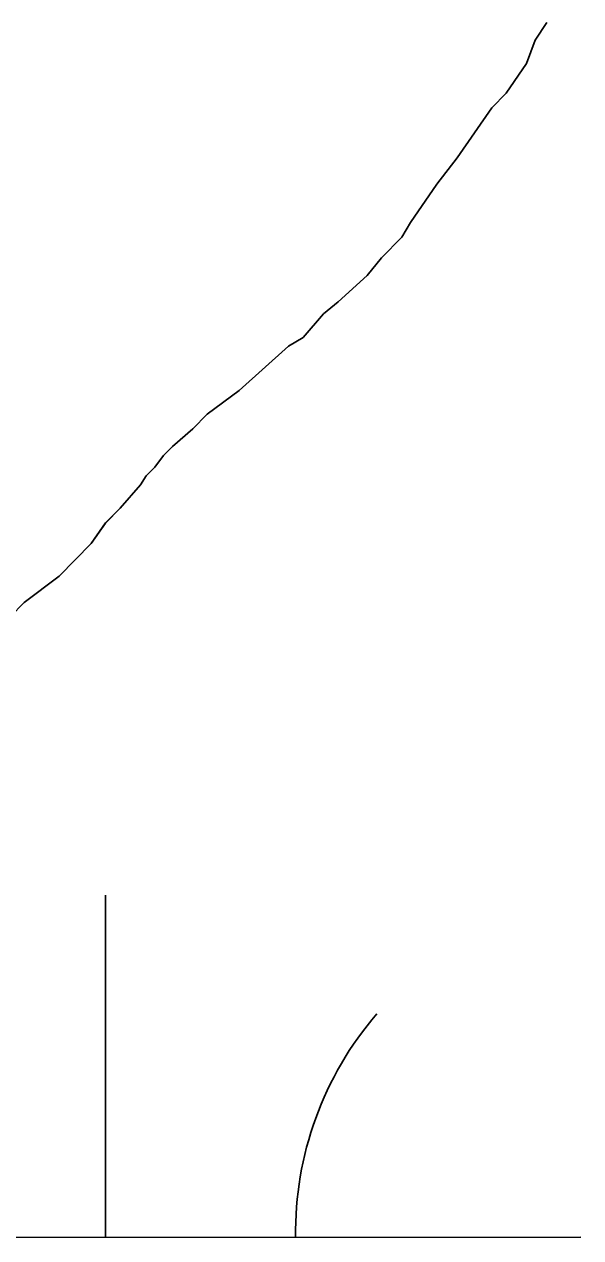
# Model space of a CAD drawing. Extents: x 3279314 to 3317160, y 734079 to 759431.
# Drawn here: x 3314546.1 to 3314604.7, y 741844.5 to 741972.1 of the extents above; entities that cross this region are included whole.
import ezdxf

# ---------------------------------------------------------------- set-up
doc = ezdxf.new("R2010")
doc.units = 0
for name, color, linetype in [('V-SITE-VEGE', 7, 'Continuous'), ('V-TOPO-SHOR', 7, 'Continuous'), ('V-WETL-SWMP', 7, 'Continuous')]:
    doc.layers.add(name, color=color, linetype=linetype)

msp = doc.modelspace()

# ---------------------------------------------------------------- linework, layer by layer
at = {"layer": 'V-SITE-VEGE'}
for p, q in [((3314601.1, 741972.27), (3314599.88, 741970.42)), ((3314599.88, 741970.42), (3314598.97, 741967.95)), ((3314598.97, 741967.95), (3314596.84, 741964.86)), ((3314596.84, 741964.86), (3314595.31, 741963.31)), ((3314595.31, 741963.31), (3314591.66, 741958.05)), ((3314591.66, 741958.05), (3314589.52, 741955.27)), ((3314589.52, 741955.27), (3314586.78, 741951.25)), ((3314586.78, 741951.25), (3314585.87, 741949.71)), ((3314585.87, 741949.71), (3314583.73, 741947.54)), ((3314583.73, 741947.54), (3314582.2, 741945.68)), ((3314582.2, 741945.68), (3314579.14, 741942.89)), ((3314579.14, 741942.89), (3314577.61, 741941.65)), ((3314577.61, 741941.65), (3314575.48, 741939.17)), ((3314575.48, 741939.17), (3314573.94, 741938.24)), ((3314573.94, 741938.24), (3314568.74, 741933.59)), ((3314568.74, 741933.59), (3314565.38, 741931.1)), ((3314565.38, 741931.1), (3314563.85, 741929.55)), ((3314563.85, 741929.55), (3314561.71, 741927.69)), ((3314561.71, 741927.69), (3314560.79, 741926.76)), ((3314559.87, 741925.53), (3314558.96, 741924.6)), ((3314560.79, 741926.76), (3314559.87, 741925.53)), ((3314558.96, 741924.6), (3314558.35, 741923.67)), ((3314558.35, 741923.67), (3314556.21, 741921.19)), ((3314556.21, 741921.19), (3314554.68, 741919.65)), ((3314554.68, 741919.65), (3314553.16, 741917.48)), ((3314553.16, 741917.48), (3314549.8, 741914.07)), ((3314549.8, 741914.07), (3314546.12, 741911.28)), ((3314546.12, 741911.28), (3314541.54, 741906.63))]:
    msp.add_line(p, q, dxfattribs=at)
at = {"layer": 'V-TOPO-SHOR'}
for p, q in [((3314601.1, 741972.27), (3314599.88, 741970.42)), ((3314599.88, 741970.42), (3314598.97, 741967.95)), ((3314598.97, 741967.95), (3314596.84, 741964.86)), ((3314596.84, 741964.86), (3314595.31, 741963.31)), ((3314595.31, 741963.31), (3314591.66, 741958.05)), ((3314591.66, 741958.05), (3314589.52, 741955.27)), ((3314589.52, 741955.27), (3314586.78, 741951.25)), ((3314586.78, 741951.25), (3314585.87, 741949.71)), ((3314585.87, 741949.71), (3314583.73, 741947.54)), ((3314583.73, 741947.54), (3314582.2, 741945.68)), ((3314582.2, 741945.68), (3314579.14, 741942.89)), ((3314579.14, 741942.89), (3314577.61, 741941.65)), ((3314577.61, 741941.65), (3314575.48, 741939.17)), ((3314575.48, 741939.17), (3314573.94, 741938.24)), ((3314573.94, 741938.24), (3314568.74, 741933.59)), ((3314568.74, 741933.59), (3314565.38, 741931.1)), ((3314565.38, 741931.1), (3314563.85, 741929.55)), ((3314563.85, 741929.55), (3314561.71, 741927.69)), ((3314561.71, 741927.69), (3314560.79, 741926.76)), ((3314559.87, 741925.53), (3314558.96, 741924.6)), ((3314560.79, 741926.76), (3314559.87, 741925.53)), ((3314558.96, 741924.6), (3314558.35, 741923.67)), ((3314558.35, 741923.67), (3314556.21, 741921.19)), ((3314556.21, 741921.19), (3314554.68, 741919.65)), ((3314554.68, 741919.65), (3314553.16, 741917.48)), ((3314553.16, 741917.48), (3314549.8, 741914.07)), ((3314549.8, 741914.07), (3314546.12, 741911.28)), ((3314546.12, 741911.28), (3314541.54, 741906.63))]:
    msp.add_line(p, q, dxfattribs=at)
at = {"layer": 'V-WETL-SWMP'}
for p, q in [((3314601.1, 741972.27), (3314599.88, 741970.42)), ((3314601.1, 741972.27), (3314599.88, 741970.42)), ((3314599.88, 741970.42), (3314598.97, 741967.95)), ((3314599.88, 741970.42), (3314598.97, 741967.95)), ((3314598.97, 741967.95), (3314596.84, 741964.86)), ((3314598.97, 741967.95), (3314596.84, 741964.86)), ((3314596.84, 741964.86), (3314595.31, 741963.31)), ((3314596.84, 741964.86), (3314595.31, 741963.31)), ((3314595.31, 741963.31), (3314591.66, 741958.05)), ((3314595.31, 741963.31), (3314591.66, 741958.05)), ((3314591.66, 741958.05), (3314589.52, 741955.27)), ((3314591.66, 741958.05), (3314589.52, 741955.27)), ((3314589.52, 741955.27), (3314586.78, 741951.25)), ((3314589.52, 741955.27), (3314586.78, 741951.25)), ((3314586.78, 741951.25), (3314585.87, 741949.7)), ((3314586.78, 741951.25), (3314585.87, 741949.7)), ((3314585.87, 741949.7), (3314583.73, 741947.54)), ((3314585.87, 741949.7), (3314583.73, 741947.54)), ((3314583.73, 741947.54), (3314582.2, 741945.68)), ((3314583.73, 741947.54), (3314582.2, 741945.68)), ((3314582.2, 741945.68), (3314579.14, 741942.89)), ((3314582.2, 741945.68), (3314579.14, 741942.89)), ((3314579.14, 741942.89), (3314577.61, 741941.65)), ((3314579.14, 741942.89), (3314577.61, 741941.65)), ((3314577.61, 741941.65), (3314575.48, 741939.17)), ((3314577.61, 741941.65), (3314575.48, 741939.17)), ((3314575.48, 741939.17), (3314573.94, 741938.24)), ((3314575.48, 741939.17), (3314573.94, 741938.24)), ((3314573.94, 741938.24), (3314568.74, 741933.59)), ((3314573.94, 741938.24), (3314568.74, 741933.59)), ((3314568.74, 741933.59), (3314565.38, 741931.1)), ((3314568.74, 741933.59), (3314565.38, 741931.1)), ((3314565.38, 741931.1), (3314563.85, 741929.55)), ((3314565.38, 741931.1), (3314563.85, 741929.55)), ((3314563.85, 741929.55), (3314561.71, 741927.69)), ((3314563.85, 741929.55), (3314561.71, 741927.69)), ((3314561.71, 741927.69), (3314560.79, 741926.76)), ((3314561.71, 741927.69), (3314560.79, 741926.76)), ((3314559.87, 741925.53), (3314558.96, 741924.6)), ((3314559.87, 741925.53), (3314558.96, 741924.6)), ((3314560.79, 741926.76), (3314559.87, 741925.53)), ((3314560.79, 741926.76), (3314559.87, 741925.53)), ((3314558.96, 741924.6), (3314558.35, 741923.67)), ((3314558.96, 741924.6), (3314558.35, 741923.67)), ((3314558.35, 741923.67), (3314556.21, 741921.19)), ((3314558.35, 741923.67), (3314556.21, 741921.19)), ((3314556.21, 741921.19), (3314554.68, 741919.64)), ((3314556.21, 741921.19), (3314554.68, 741919.64)), ((3314554.68, 741919.64), (3314553.16, 741917.48)), ((3314554.68, 741919.64), (3314553.16, 741917.48)), ((3314553.16, 741917.48), (3314549.8, 741914.07)), ((3314553.16, 741917.48), (3314549.8, 741914.07)), ((3314549.8, 741914.07), (3314546.12, 741911.28)), ((3314549.8, 741914.07), (3314546.12, 741911.28)), ((3314554.68, 741844.51), (3314554.66, 741880.51)), ((3314504.68, 741844.48), (3314604.68, 741844.53))]:
    msp.add_line(p, q, dxfattribs=at)
msp.add_arc((3314609.92, 741845.01), 35.25, 139.2573, 180.801, dxfattribs=at)

doc.saveas('drawing.dxf')
